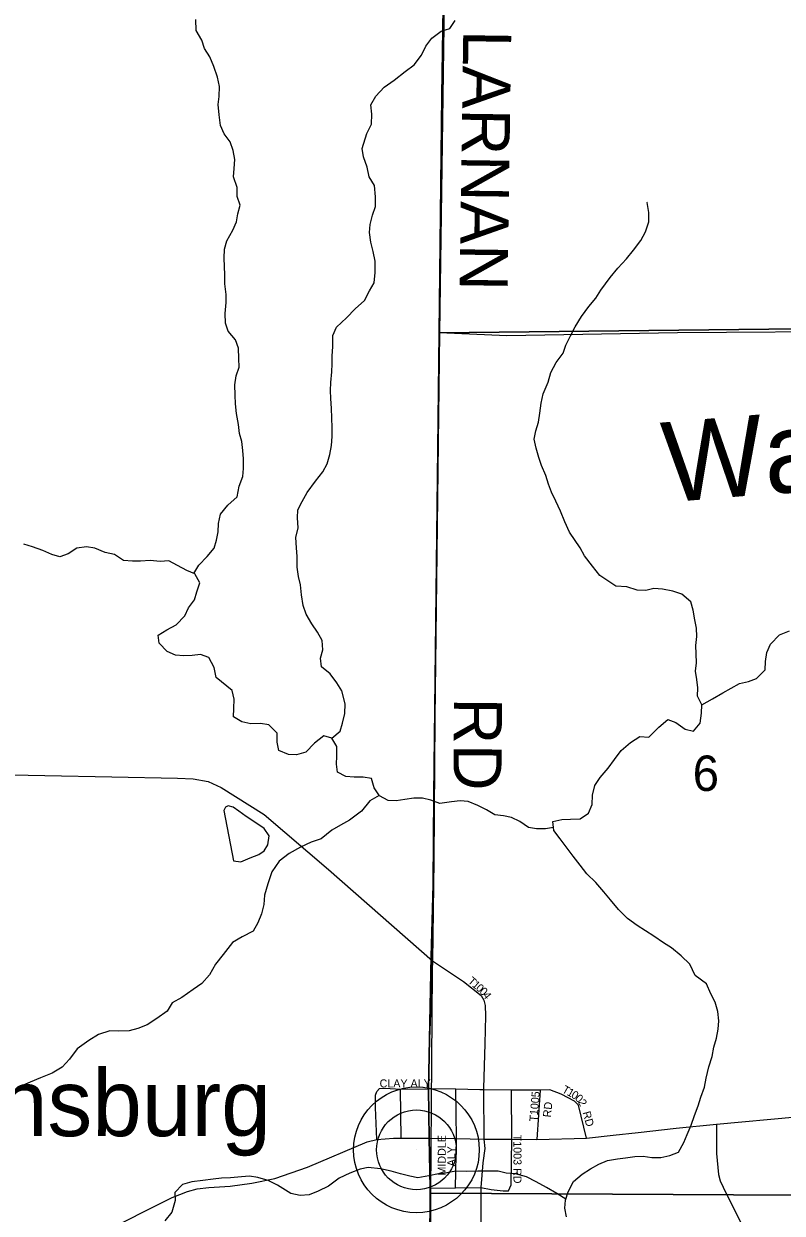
# Model space of a CAD drawing. Extents: x 1759416 to 2214760, y 252598 to 1116833.
# Drawn here: x 2026271 to 2031008, y 831751 to 839182 of the extents above; entities that cross this region are included whole.
import ezdxf

# ---------------------------------------------------------------- set-up
doc = ezdxf.new("R2010")
doc.units = 0
for name, color, linetype in [('GM_X_County_Road', 7, 'Continuous'), ('GM_X_County_Road_Text', 7, 'Continuous'), ('GM_X_Minor_Lake', 7, 'Continuous'), ('GM_X_Minor_River', 7, 'Continuous'), ('GM_X_Minor_River_Text', 7, 'Continuous'), ('GM_X_Section', 7, 'Continuous'), ('GM_X_Section_Text', 7, 'Continuous'), ('GM_X_State_Route', 7, 'Continuous'), ('GM_X_Township', 7, 'Continuous'), ('GM_X_Township_Subdivision', 7, 'Continuous'), ('GM_X_Township_Subdivision_Text', 7, 'Continuous'), ('GM_X_Unincorporated', 7, 'Continuous'), ('GM_X_Unincorporated_Location', 7, 'Continuous'), ('GM_X_Unincorporated_Text', 7, 'Continuous')]:
    doc.layers.add(name, color=color, linetype=linetype)

msp = doc.modelspace()

# ---------------------------------------------------------------- linework, layer by layer
at = {"layer": 'GM_X_County_Road'}
for points in [[(2028942.2, 842356.9), (2028902.3, 839761.8), (2028866.6, 837250.6), (2028838.3, 834843.4), (2028832.8, 833954.3), (2028823.7, 833328.2)], [(2042318.3, 837251.1), (2041529.4, 837281.4), (2041070, 837290.5), (2040343, 837309.7), (2039947.6, 837325.9), (2038873.2, 837370.5), (2038302.3, 837405.3), (2037836.7, 837431.7), (2037728.6, 837442.3), (2037640.5, 837440.8), (2036479.9, 837435), (2035666.3, 837405.9), (2035023.3, 837388.2), (2034952.2, 837385), (2034585.2, 837365.2), (2033663.9, 837332.5), (2032724.8, 837277), (2031577.1, 837259.2), (2030353.4, 837251.9), (2029287.8, 837231.6), (2028866.6, 837250.6)], [(2025982, 834493.1), (2026819.9, 834477.8), (2027230, 834469.6), (2027329.6, 834464.9), (2027422.2, 834447.4), (2027503.1, 834411), (2027772.6, 834242.3), (2028173.4, 833897.8), (2028823.7, 833328.2)], [(2028823.7, 833328.2), (2028804.9, 832838.9), (2028798, 832529.2), (2028803.3, 832220.3)], [(2030596.8, 832307), (2030598.3, 832123.4), (2030610, 831994.1), (2030620.3, 831954.4), (2030657, 831875.1), (2030872.2, 831446.9)], [(2028803.3, 832220.3), (2028808.6, 831908.6), (2028806.5, 831532.6)]]:
    msp.add_lwpolyline(points, dxfattribs=at)
at = {"layer": 'GM_X_Minor_Lake'}
for points in [[(2027580, 833952.8), (2027626.1, 833946.8), (2027684.1, 833970.9), (2027738.1, 833993), (2027772.1, 834015.1), (2027796, 834053.2), (2027804, 834109.4), (2027771.9, 834155.5), (2027713.8, 834193.5), (2027659.7, 834229.6), (2027613.6, 834263.6), (2027577.6, 834287.7), (2027547.5, 834295.7), (2027531.5, 834287.6), (2027519.6, 834267.6)], [(2027519.6, 834267.6), (2027580, 833952.8)]]:
    msp.add_lwpolyline(points, dxfattribs=at)
at = {"layer": 'GM_X_Minor_River'}
for points in [[(2027333.7, 835747.7), (2027363.2, 835799.7), (2027415.2, 835853.9), (2027459.1, 835906), (2027475.1, 835956.2), (2027485, 836008.3), (2027486.9, 836060.5), (2027498.8, 836118.7), (2027544.8, 836174.9), (2027602.8, 836227), (2027616.7, 836293.2), (2027638.6, 836353.4), (2027642.5, 836403.6), (2027642.4, 836463.8), (2027638.4, 836515.9), (2027632.3, 836572), (2027618.2, 836622.2), (2027612.1, 836678.3), (2027600, 836746.5), (2027593.9, 836806.7), (2027591.8, 836862.8), (2027589.7, 836927), (2027597.7, 836983.2), (2027615.6, 837037.3), (2027613.5, 837091.5), (2027611.4, 837155.6), (2027593.3, 837207.8), (2027547.2, 837261.9), (2027531.2, 837312), (2027529.1, 837372.2), (2027535, 837440.4), (2027534.9, 837490.5), (2027526.8, 837556.7), (2027526.7, 837612.9), (2027522.6, 837717.1), (2027524.5, 837773.3), (2027538.4, 837825.5), (2027576.4, 837891.7), (2027598.3, 837943.8), (2027608.2, 837994), (2027622.2, 838048.2), (2027604.1, 838102.3), (2027604, 838158.4), (2027579.9, 838226.6), (2027585.8, 838276.8), (2027589.7, 838334.9), (2027577.7, 838391.1), (2027559.6, 838445.2), (2027521.5, 838495.3), (2027499.4, 838547.5), (2027491.3, 838613.6), (2027485.2, 838677.8), (2027491.1, 838728), (2027493, 838790.1), (2027481, 838848.3), (2027456.8, 838914.5), (2027432.7, 838974.6), (2027398.7, 839026.7), (2027382.6, 839078.9), (2027346.5, 839139), (2027344.4, 839209.2)], [(2028195.3, 834719.4), (2028247.3, 834763.5), (2028261.2, 834813.7), (2028275.1, 834873.9), (2028279, 834934), (2028256.9, 835014.2), (2028226.8, 835064.3), (2028184.7, 835120.5), (2028130.6, 835164.5), (2028124.5, 835218.7), (2028138.5, 835270.9), (2028134.4, 835329), (2028104.3, 835381.1), (2028070.2, 835433.2), (2028034.1, 835493.4), (2028016, 835547.5), (2028005.9, 835613.7), (2027999.8, 835677.9), (2027985.7, 835728), (2027977.6, 835788.2), (2027977.5, 835854.3), (2027973.4, 835908.5), (2027969.3, 835972.7), (2027985.3, 836032.8), (2027981.2, 836095), (2027983.1, 836145.1), (2028009, 836197.3), (2028041, 836253.5), (2028092.9, 836323.7), (2028138.9, 836381.9), (2028164.8, 836432.1), (2028182.7, 836490.3), (2028192.7, 836546.4), (2028196.6, 836604.6), (2028196.5, 836656.7), (2028194.4, 836720.9), (2028192.3, 836779.1), (2028188.2, 836841.2), (2028186.2, 836891.4), (2028188.1, 836941.5), (2028194, 837007.7), (2028197.9, 837057.9), (2028195.9, 837108), (2028201.8, 837164.2), (2028201.7, 837234.4), (2028223.6, 837286.5), (2028285.6, 837344.7), (2028341.5, 837400.9), (2028399.5, 837453.1), (2028429.4, 837513.3), (2028459.4, 837563.5), (2028465.3, 837627.7), (2028465.2, 837697.9), (2028453.1, 837760), (2028439, 837818.2), (2028430.9, 837878.4), (2028434.8, 837928.5), (2028448.8, 837986.7), (2028466.7, 838040.8), (2028468.6, 838101), (2028460.5, 838171.2), (2028428.4, 838225.3), (2028416.3, 838285.5), (2028392.2, 838349.7), (2028384.1, 838401.8), (2028414, 838496.1), (2028442, 838554.3), (2028443.9, 838616.4), (2028437.8, 838676.6), (2028469.7, 838728.8), (2028521.7, 838785), (2028583.7, 838829.2), (2028653.6, 838883.4), (2028709.6, 838925.5), (2028755.5, 838985.8), (2028781.5, 839041.9), (2028819.4, 839092.1), (2028877.4, 839136.3), (2028931.4, 839152.4), (2028965.4, 839202.5)], [(2030506.4, 834927.9), (2030478.3, 834982.1), (2030480.3, 835034.2), (2030474.2, 835086.3), (2030466.1, 835138.5), (2030472, 835188.6), (2030470, 835244.8), (2030467.9, 835298.9), (2030473.8, 835353.1), (2030471.7, 835407.2), (2030461.6, 835457.4), (2030451.5, 835519.5), (2030437.5, 835569.7), (2030381.4, 835617.7), (2030325.3, 835637.7), (2030259.2, 835649.7), (2030205.2, 835653.7), (2030155.2, 835641.6), (2030101.1, 835643.6), (2030037.1, 835663.6), (2029969, 835669.5), (2029918.9, 835701.6), (2029868.9, 835735.6), (2029822.7, 835793.7), (2029772.6, 835857.9), (2029746.5, 835908), (2029678.4, 836006.2), (2029650.2, 836070.4), (2029624.1, 836136.5), (2029594, 836198.7), (2029567.9, 836254.8), (2029547.8, 836304.9), (2029531.8, 836359), (2029503.6, 836423.2), (2029487.6, 836473.3), (2029471.5, 836531.5), (2029459.4, 836587.6), (2029469.3, 836639.8), (2029485.2, 836693.9), (2029493.2, 836750.1), (2029503.1, 836812.3), (2029515, 836870.5), (2029546.9, 836942.7), (2029562.8, 837002.9), (2029596.8, 837065.1), (2029640.7, 837123.3), (2029656.7, 837173.4), (2029684.6, 837231.6), (2029714.5, 837287.8), (2029754.5, 837354), (2029800.4, 837416.2), (2029844.4, 837468.4), (2029874.3, 837518.6), (2029934.2, 837596.8), (2029980.2, 837655), (2030036.1, 837713.3), (2030080.1, 837767.4), (2030124, 837827.7), (2030154, 837881.8), (2030175.9, 837944), (2030175.8, 838002.2), (2030163.7, 838066.4), (2030161.7, 838068.4)], [(2029579.1, 834160.7), (2029529, 834153), (2029472.9, 834152.9), (2029422.9, 834160.9), (2029368.8, 834199), (2029316.7, 834223), (2029266.7, 834233), (2029212.6, 834240.9), (2029160.6, 834271), (2029106.5, 834299), (2029046.4, 834323), (2028996.4, 834327), (2028942.3, 834320.9), (2028870.3, 834310.8), (2028812.3, 834330.8), (2028760.2, 834344.8), (2028706.2, 834344.8), (2028650.1, 834336.7), (2028596.1, 834326.6), (2028546.1, 834330.6), (2028492, 834358.6), (2028459.9, 834408.8), (2028441.8, 834466.9), (2028389.8, 834474.9), (2028333.7, 834474.8), (2028281.7, 834478.8), (2028229.6, 834506.8), (2028223.5, 834556.9), (2028225.5, 834607.1), (2028225.4, 834667.3), (2028195.3, 834719.4), (2028145.3, 834733.4), (2028087.3, 834687.2), (2028033.3, 834631), (2027973.3, 834614.9), (2027923.3, 834616.9), (2027863.2, 834642.9), (2027853.1, 834693), (2027853.1, 834749.2), (2027800.9, 834801.3), (2027748.9, 834811.3), (2027688.9, 834809.2), (2027632.8, 834821.2), (2027580.7, 834853.2), (2027582.7, 834903.4), (2027584.6, 834963.5), (2027572.5, 835017.7), (2027472.3, 835097.8), (2027460.2, 835160), (2027426.1, 835222.1), (2027374, 835242.1), (2027322, 835236.1), (2027270, 835234), (2027218, 835238), (2027165.9, 835260), (2027115.8, 835312.1), (2027109.7, 835362.2), (2027163.7, 835396.4), (2027221.7, 835426.5), (2027275.6, 835482.7), (2027299.6, 835532.9), (2027337.5, 835583), (2027351.5, 835633.2), (2027369.4, 835689.4), (2027339.3, 835745.5), (2027289.2, 835765.5), (2027231.2, 835797.5), (2027177.1, 835827.6), (2027123.1, 835823.5), (2027061, 835829.5), (2026999, 835825.4), (2026948.9, 835825.4), (2026892.9, 835829.3), (2026836.8, 835865.4), (2026778.8, 835879.4), (2026714.7, 835905.4), (2026662.6, 835913.4), (2026602.6, 835905.3), (2026548.6, 835871.2), (2026496.6, 835851.1), (2026446.6, 835867.1), (2026390.5, 835891.1), (2026324.4, 835915.1), (2026270.4, 835931.1)], [(2029660.6, 831728.5), (2029650.5, 831782.6), (2029654.5, 831832.8), (2029670.4, 831884.9), (2029704.3, 831949.1), (2029758.3, 831995.3), (2029810.3, 832029.4), (2029862.3, 832057.5), (2029916.3, 832079.6), (2029978.3, 832091.7), (2030028.3, 832097.8), (2030088.3, 832105.9), (2030140.4, 832107.9), (2030194.4, 832099.9), (2030250.5, 832100), (2030306.5, 832112.1), (2030360.5, 832132.2), (2030394.4, 832192.4), (2030414.3, 832242.5), (2030440.3, 832300.7), (2030460.2, 832360.9), (2030482.1, 832421.1), (2030500, 832477.2), (2030522, 832539.4), (2030533.9, 832595.6), (2030549.8, 832665.8), (2030569.7, 832730), (2030581.6, 832788.2), (2030597.6, 832844.3), (2030607.5, 832900.5), (2030611.4, 832952.6), (2030605.3, 833010.8), (2030589.2, 833068.9), (2030563.1, 833121), (2030535, 833185.2), (2030464.9, 833237.3), (2030430.8, 833307.4), (2030376.7, 833359.5), (2030316.6, 833409.6), (2030266.5, 833439.7), (2030206.4, 833481.7), (2030154.3, 833515.8), (2030102.2, 833547.8), (2030042.1, 833591.9), (2029986, 833648), (2029935.9, 833708.1), (2029893.8, 833758.2), (2029843.6, 833816.3), (2029787.5, 833870.4), (2029745.4, 833926.5), (2029701.3, 833982.7), (2029659.2, 834040.8), (2029621.1, 834090.9), (2029581, 834143), (2029574.9, 834199.1), (2029630.9, 834211.2), (2029685, 834213.3), (2029747, 834215.3), (2029799, 834249.5), (2029820.9, 834305.6), (2029822.8, 834363.8), (2029836.8, 834424), (2029870.7, 834474.1), (2029920.6, 834532.3), (2029960.6, 834586.5), (2030002.5, 834642.7), (2030060.5, 834690.9), (2030118.5, 834729.1), (2030174.5, 834725.1), (2030236.5, 834787.3), (2030294.4, 834835.5), (2030344.5, 834817.5), (2030402.6, 834775.4), (2030454.6, 834763.4), (2030494.6, 834813.6), (2030504.5, 834875.8), (2030506.4, 834927.9), (2030572.4, 834964.1), (2030636.4, 835002.3), (2030688.4, 835030.4), (2030740.4, 835060.5), (2030796.4, 835072.6), (2030846.4, 835090.7), (2030902.4, 835146.9), (2030904.3, 835197), (2030912.2, 835253.2), (2030934.2, 835305.3), (2030990.1, 835363.6), (2031054.1, 835389.7)], [(2028490.4, 834361.2), (2028432, 834326.5), (2028380.1, 834262.3), (2028306.1, 834206.1), (2028248.1, 834175.9), (2028194.1, 834143.8), (2028128.2, 834089.6), (2028066.2, 834069.5), (2027998.2, 834037.3), (2027928.2, 833999.2), (2027866.2, 833951), (2027820.3, 833884.8), (2027794.4, 833808.5), (2027774.5, 833738.3), (2027770.6, 833680.2), (2027754.6, 833622), (2027732.7, 833565.8), (2027702.8, 833513.6), (2027634.8, 833477.5), (2027574.8, 833443.3), (2027516.9, 833367.1), (2027468.9, 833306.9), (2027431, 833240.7), (2027383.1, 833186.5), (2027329.1, 833148.3), (2027257.1, 833098.1), (2027197.1, 833066), (2027167.2, 833013.8), (2027101.2, 832967.6), (2027041.2, 832927.5), (2026983.2, 832905.4), (2026929.2, 832891.3), (2026863.2, 832889.2), (2026809.1, 832891.2), (2026737.1, 832867), (2026677.2, 832830.9), (2026603.2, 832778.7), (2026555.3, 832714.5), (2026511.3, 832664.3), (2026447.3, 832626.2), (2026375.3, 832596), (2026311.3, 832569.9), (2026251.3, 832545.8)], [(2029656.6, 831839.7), (2029600.4, 831874.8), (2029536.3, 831912.9), (2029470.2, 831946.9), (2029410.1, 831978.9), (2029342, 831996.9), (2029284, 832000.9), (2029233.9, 832012.9), (2029169.9, 832014.8), (2029105.9, 832014.8), (2029035.8, 832012.7), (2028969.8, 832014.6), (2028913.8, 832002.6), (2028861.7, 831996.5), (2028801.7, 831984.4), (2028731.7, 831972.3), (2028681.6, 831982.3), (2028623.6, 831996.3), (2028565.5, 832014.3), (2028499.5, 832028.3), (2028421.4, 832036.2), (2028371.4, 832026.2), (2028307.4, 832002), (2028241.4, 831969.9), (2028173.4, 831919.7), (2028109.4, 831889.5), (2028053.4, 831865.4), (2027997.4, 831861.4), (2027939.3, 831875.4), (2027855.2, 831927.4), (2027797.1, 831955.5), (2027733.1, 831973.5), (2027681, 831983.4), (2027631, 831979.4), (2027561, 831973.3), (2027504.9, 831969.3), (2027452.9, 831963.2), (2027388.9, 831955.1), (2027320.8, 831947), (2027262.8, 831930.9), (2027214.9, 831880.8), (2027217, 831830.6), (2027195, 831758.4), (2027151.1, 831704.2)]]:
    msp.add_lwpolyline(points, dxfattribs=at)
at = {"layer": 'GM_X_Section'}
for points in [[(2028935.2, 842314.8), (2032914.6, 842279.2), (2032234.9, 837288.1), (2028865.9, 837251.1), (2028881.6, 838733.5)], [(2032234.9, 837288.1), (2032216.4, 831858.4), (2028813.3, 831877.2), (2028832.5, 834362.3), (2028865.9, 837251.1)], [(2028813.3, 831877.2), (2032216.4, 831858.4), (2032211.6, 826572.7), (2028790.5, 826559.6), (2028791.2, 829028.3), (2028812.5, 831580.1)]]:
    msp.add_lwpolyline(points, close=True, dxfattribs=at)
at = {"layer": 'GM_X_State_Route'}
for points in [[(2029952.9, 832238.3), (2030107.8, 832255.6), (2030345.7, 832282), (2030596.8, 832307), (2031591.8, 832398.8), (2032179.7, 832460.7), (2032572.2, 832505), (2032800.1, 832521.9), (2032958.4, 832528.2), (2033116.7, 832530.4), (2033840.6, 832479.7), (2034136, 832460.7), (2034924.3, 832411.7), (2035163.3, 832409.6), (2035425.8, 832425.7), (2035761, 832494.4), (2036548.6, 832724)], [(2027026.6, 831763.5), (2027031.5, 831766), (2027196.5, 831849.4), (2027293.8, 831887.6), (2027352.8, 831903.3), (2027427.5, 831912), (2027559.7, 831920.4), (2027694.4, 831938.5), (2027839.3, 831968.7), (2028042.4, 832039.1), (2028414.6, 832198.1), (2028476.9, 832212.2), (2028580.9, 832220.4), (2028627.9, 832220.4), (2028803.3, 832220.3), (2028974, 832217.4), (2029144.6, 832214.3), (2029318.7, 832214.7), (2029475.2, 832211.5), (2029785, 832219.5), (2029952.9, 832238.3)], [(2026581.8, 831536.8), (2027026.6, 831763.5)]]:
    msp.add_lwpolyline(points, dxfattribs=at)
at = {"layer": 'GM_X_Township'}
for points in [[(2010315.5, 842932.4), (2014123.5, 842823.7), (2015674, 842761.1), (2018353.8, 842693.8), (2018480.7, 842690.6), (2021033.7, 842626.4), (2028943.4, 842500.2), (2028942.2, 842356.9), (2028902.3, 839761.8), (2028866.6, 837250.6), (2028838.3, 834843.4), (2028832.8, 833954.3), (2028816.2, 833355.5), (2028804.9, 832838.9), (2028798.1, 832529.2), (2028803.3, 832220.3), (2028808.6, 831908.6), (2028806.5, 831532.6)], [(2028806.5, 831532.6), (2028808.6, 831908.6), (2028803.3, 832220.3), (2028798.1, 832529.2), (2028804.9, 832838.9), (2028816.2, 833355.5), (2028832.8, 833954.3), (2028838.3, 834843.4), (2028866.6, 837250.6), (2028902.3, 839761.8), (2028942.2, 842356.9), (2030332.2, 842321.6), (2035606.8, 842261.8), (2037988.5, 842244.6), (2040965.3, 842189.8), (2043642.3, 842158.7), (2049020.9, 842050.6), (2053715.8, 841956.2), (2054399.4, 841942.5), (2054222.1, 838242.8), (2054174.7, 836923.6), (2054095.5, 834375.8), (2053974.1, 831534.4)]]:
    msp.add_lwpolyline(points, dxfattribs=at)
at = {"layer": 'GM_X_Township_Subdivision'}
for points in [[(2028823.7, 833328.2), (2029016.5, 833198), (2029128.2, 833110.5), (2029144.8, 833081.8), (2029152.3, 833048.6), (2029153.8, 832983.7), (2029151.1, 832809), (2029141.9, 832533.4)], [(2028476.9, 832212.2), (2028468.5, 832411.5), (2028468.5, 832488.4), (2028475.6, 832510.9), (2028493.4, 832529.8), (2028528.9, 832533.4), (2028622.9, 832526.7), (2028798, 832529.2)], [(2029141.9, 832533.4), (2029141.6, 832522.2), (2029144.6, 832214.3), (2029151.1, 832155.6), (2029138.3, 832066.2), (2029126.5, 831910.9), (2029125, 831606.8), (2029117.6, 831565.3), (2029096.8, 831538.6), (2029077.6, 831529.7), (2029024.2, 831529.7), (2028806.5, 831532.6)], [(2028627.9, 832220.4), (2028622.9, 832526.7)], [(2029118.7, 832522.7), (2028969.8, 832525.7), (2028798, 832529.2)], [(2028808.6, 831908.6), (2028967.5, 831909.8), (2029126.5, 831910.9), (2029190.3, 831899), (2029265.9, 831891.6), (2029298.5, 831891.6), (2029314, 831928.8), (2029318.7, 832214.7), (2029317.2, 832519.8)], [(2028967.5, 831909.8), (2028974, 832217.4), (2028969.8, 832525.7)], [(2029785, 832219.5), (2029735.6, 832425.6), (2029710, 832451.1), (2029626.9, 832495.9), (2029556.7, 832521.4), (2029496, 832519.8), (2029317.2, 832519.8), (2029141.6, 832522.2), (2029118.7, 832522.7)], [(2029496, 832519.8), (2029475.2, 832211.5)]]:
    msp.add_lwpolyline(points, dxfattribs=at)
at = {"layer": 'GM_X_Unincorporated'}
for radius in [392.8, 249]:
    msp.add_circle((2028723.1, 832147.2), radius, dxfattribs=at)
at = {"layer": 'GM_X_Unincorporated_Location'}
msp.add_line((2028723.1, 832147.2), (2028723.1, 832147.2), dxfattribs=at)

# ---------------------------------------------------------------- texts
at = {"layer": 'GM_X_County_Road_Text'}
for s, rotation, p in [('LARNAN', 269.17491, (2029015.9, 839143.6)), ('RD', 269.51805, (2028958.5, 834972.8))]:
    msp.add_text(s, height=300, rotation=rotation, dxfattribs=at).set_placement(p)
at = {"layer": 'GM_X_Minor_River_Text'}
msp.add_text('Wakatomika', height=500.01, rotation=4.71621, dxfattribs=at).set_placement((2030281.4, 836191.1))
at = {"layer": 'GM_X_Section_Text'}
msp.add_text('6', height=221, rotation=0.00001, dxfattribs=at).set_placement((2030448.9, 834389.3))
at = {"layer": 'GM_X_Township_Subdivision_Text'}
for s, rotation, p in [('T', 319.05053, (2029040.2, 833194.8)), ('1', 319.0433, (2029066.8, 833171.8)), ('0', 319.04316, (2029090.1, 833151.6)), ('0', 316.58992, (2029112.9, 833131.8)), ('4', 307.30396, (2029133.9, 833112.2)), ('CLAY ALY', 0.00001, (2028493.1, 832537.1)), ('T', 330.45171, (2029628.2, 832509.5)), ('T1005', 85.23886, (2029478.2, 832321.7)), ('1', 330.44492, (2029658.8, 832492.2)), ('0', 330.44492, (2029685.6, 832477)), ('0', 316.98711, (2029709.9, 832463.6)), ('2', 300.26768, (2029730, 832445.6)), ('RD', 83.99398, (2029562.7, 832348.2)), ('RD', 285.52756, (2029760.4, 832380.6)), ('MIDDLE', 90, (2028906.7, 831986.5)), ('T1003 RD', 270, (2029329.5, 832241.7)), ('ALY', 90, (2028965.7, 832043.7))]:
    msp.add_text(s, height=50, rotation=rotation, dxfattribs=at).set_placement(p)
at = {"layer": 'GM_X_Unincorporated_Text'}
msp.add_text('Bladensburg', height=417, rotation=0.00001, dxfattribs=at).set_placement((2024682.7, 832232.7))

doc.saveas('drawing.dxf')
